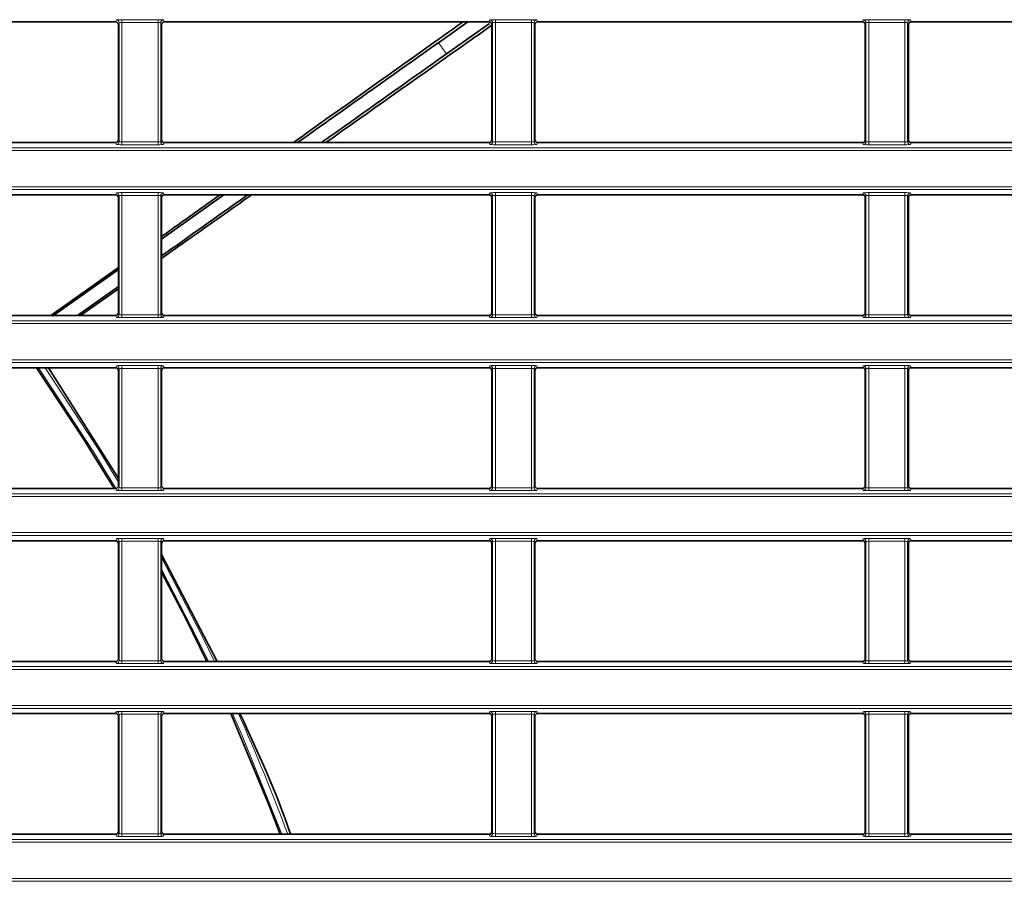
# Model space of a CAD drawing. Header units: millimetres. Extents: x 0 to 1118, y 0 to 864.
# Tile 332 of 339: x 1049 to 1066, y 488 to 504. Entities that reach past the tile are written whole.
import ezdxf

# ---------------------------------------------------------------- set-up
doc = ezdxf.new("R2010")
doc.units = ezdxf.units.MM

msp = doc.modelspace()

# ---------------------------------------------------------------- linework, layer by layer
at = {"color": 7, "linetype": 'Continuous', "lineweight": 18}
for p, q in [((1050.258, 504.0293), (1050.2719, 504.0642)), ((1050.3719, 504.0685), (1051.0237, 504.0685)), ((1050.3719, 504.0685), (1050.3719, 504.0185)), ((1051.0237, 504.0685), (1051.0237, 504.0185)), ((1051.1236, 504.0642), (1051.1376, 504.0293)), ((1057.008, 504.0293), (1057.0219, 504.0642)), ((1057.1219, 504.0685), (1057.7737, 504.0685)), ((1057.1219, 504.0685), (1057.1219, 504.0185)), ((1057.7737, 504.0685), (1057.7737, 504.0185)), ((1057.8736, 504.0642), (1057.8876, 504.0293)), ((1063.758, 504.0293), (1063.7719, 504.0642)), ((1063.8719, 504.0685), (1064.5237, 504.0685)), ((1063.8719, 504.0685), (1063.8719, 504.0185)), ((1064.5237, 504.0685), (1064.5237, 504.0185)), ((1064.6236, 504.0642), (1064.6376, 504.0293)), ((1050.3219, 504.0142), (1050.3079, 503.9793)), ((1050.3219, 501.8636), (1050.3219, 504.0142)), ((1051.0237, 504.0185), (1050.3719, 504.0185)), ((1050.3719, 504.0185), (1050.3719, 501.8593)), ((1051.0237, 501.8593), (1051.0237, 504.0185)), ((1051.0736, 504.0142), (1051.0736, 501.8636)), ((1051.0876, 503.9793), (1051.0736, 504.0142)), ((1057.0719, 504.0142), (1057.0579, 503.9793)), ((1057.0719, 501.8636), (1057.0719, 504.0142)), ((1057.7737, 504.0185), (1057.1219, 504.0185)), ((1057.1219, 504.0185), (1057.1219, 501.8593)), ((1057.7737, 501.8593), (1057.7737, 504.0185)), ((1057.8236, 504.0142), (1057.8236, 501.8636)), ((1057.8376, 503.9793), (1057.8236, 504.0142)), ((1063.8219, 504.0142), (1063.8079, 503.9793)), ((1063.8219, 501.8636), (1063.8219, 504.0142)), ((1064.5237, 504.0185), (1063.8719, 504.0185)), ((1063.8719, 504.0185), (1063.8719, 501.8593)), ((1064.5237, 501.8593), (1064.5237, 504.0185)), ((1064.5736, 504.0142), (1064.5736, 501.8636)), ((1064.5876, 503.9793), (1064.5736, 504.0142)), ((946.9427, 501.7535), (1086.9529, 501.7535)), ((1050.2719, 501.8137), (1050.258, 501.8486)), ((1050.3079, 501.8986), (1050.3219, 501.8636)), ((1050.3719, 501.8593), (1051.0237, 501.8593)), ((1050.3719, 501.8593), (1050.3719, 501.8094)), ((1051.0237, 501.8094), (1050.3719, 501.8094)), ((1051.0237, 501.8593), (1051.0237, 501.8094)), ((1051.0736, 501.8636), (1051.0876, 501.8986)), ((1051.1376, 501.8486), (1051.1236, 501.8137)), ((1057.0219, 501.8137), (1057.008, 501.8486)), ((1057.0579, 501.8986), (1057.0719, 501.8636)), ((1057.1219, 501.8593), (1057.7737, 501.8593)), ((1057.1219, 501.8593), (1057.1219, 501.8094)), ((1057.7737, 501.8094), (1057.1219, 501.8094)), ((1057.7737, 501.8593), (1057.7737, 501.8094)), ((1057.8236, 501.8636), (1057.8376, 501.8986)), ((1057.8876, 501.8486), (1057.8736, 501.8137)), ((1063.7719, 501.8137), (1063.758, 501.8486)), ((1063.8079, 501.8986), (1063.8219, 501.8636)), ((1063.8719, 501.8593), (1064.5237, 501.8593)), ((1063.8719, 501.8593), (1063.8719, 501.8094)), ((1064.5237, 501.8094), (1063.8719, 501.8094)), ((1064.5237, 501.8593), (1064.5237, 501.8094)), ((1064.5736, 501.8636), (1064.5876, 501.8986)), ((1064.6376, 501.8486), (1064.6236, 501.8137)), ((1086.9529, 501.7036), (946.9427, 501.7036)), ((946.9427, 501.0493), (1086.9529, 501.0493)), ((1086.9529, 500.9993), (946.9427, 500.9993)), ((1050.258, 500.9043), (1050.2719, 500.9392)), ((1050.3219, 500.8892), (1050.3079, 500.8543)), ((1050.3219, 498.7386), (1050.3219, 500.8892)), ((1050.3719, 500.9435), (1051.0237, 500.9435)), ((1050.3719, 500.9435), (1050.3719, 500.8935)), ((1051.0237, 500.8935), (1050.3719, 500.8935)), ((1050.3719, 500.8935), (1050.3719, 498.7343)), ((1051.0237, 500.9435), (1051.0237, 500.8935)), ((1051.0237, 498.7343), (1051.0237, 500.8935)), ((1051.0736, 500.8892), (1051.0736, 498.7386)), ((1051.0876, 500.8543), (1051.0736, 500.8892)), ((1051.1236, 500.9392), (1051.1376, 500.9043)), ((1057.008, 500.9043), (1057.0219, 500.9392)), ((1057.0719, 500.8892), (1057.0579, 500.8543)), ((1057.0719, 498.7386), (1057.0719, 500.8892)), ((1057.1219, 500.9435), (1057.7737, 500.9435)), ((1057.1219, 500.9435), (1057.1219, 500.8935)), ((1057.7737, 500.8935), (1057.1219, 500.8935)), ((1057.1219, 500.8935), (1057.1219, 498.7343)), ((1057.7737, 500.9435), (1057.7737, 500.8935)), ((1057.7737, 498.7343), (1057.7737, 500.8935)), ((1057.8236, 500.8892), (1057.8236, 498.7386)), ((1057.8376, 500.8543), (1057.8236, 500.8892)), ((1057.8736, 500.9392), (1057.8876, 500.9043)), ((1063.758, 500.9043), (1063.7719, 500.9392)), ((1063.8219, 500.8892), (1063.8079, 500.8543)), ((1063.8219, 498.7386), (1063.8219, 500.8892)), ((1063.8719, 500.9435), (1064.5237, 500.9435)), ((1063.8719, 500.9435), (1063.8719, 500.8935)), ((1064.5237, 500.8935), (1063.8719, 500.8935)), ((1063.8719, 500.8935), (1063.8719, 498.7343)), ((1064.5237, 500.9435), (1064.5237, 500.8935)), ((1064.5237, 498.7343), (1064.5237, 500.8935)), ((1064.5736, 500.8892), (1064.5736, 498.7386)), ((1064.5876, 500.8543), (1064.5736, 500.8892)), ((1064.6236, 500.9392), (1064.6376, 500.9043)), ((1050.2719, 498.6887), (1050.258, 498.7236)), ((1050.3079, 498.7736), (1050.3219, 498.7386)), ((1050.3719, 498.7343), (1051.0237, 498.7343)), ((1050.3719, 498.7343), (1050.3719, 498.6844)), ((1051.0237, 498.7343), (1051.0237, 498.6844)), ((1051.0736, 498.7386), (1051.0876, 498.7736)), ((1051.1376, 498.7236), (1051.1236, 498.6887)), ((1057.0219, 498.6887), (1057.008, 498.7236)), ((1057.0579, 498.7736), (1057.0719, 498.7386)), ((1057.1219, 498.7343), (1057.7737, 498.7343)), ((1057.1219, 498.7343), (1057.1219, 498.6844)), ((1057.7737, 498.7343), (1057.7737, 498.6844)), ((1057.8236, 498.7386), (1057.8376, 498.7736)), ((1057.8876, 498.7236), (1057.8736, 498.6887)), ((1063.7719, 498.6887), (1063.758, 498.7236)), ((1063.8079, 498.7736), (1063.8219, 498.7386)), ((1063.8719, 498.7343), (1063.8719, 498.6844)), ((1063.8719, 498.7343), (1064.5237, 498.7343)), ((1064.5237, 498.7343), (1064.5237, 498.6844)), ((1064.5736, 498.7386), (1064.5876, 498.7736)), ((1064.6376, 498.7236), (1064.6236, 498.6887)), ((946.9427, 498.6285), (1086.9529, 498.6285)), ((1086.9529, 498.5786), (946.9427, 498.5786)), ((1051.0237, 498.6844), (1050.3719, 498.6844)), ((1057.7737, 498.6844), (1057.1219, 498.6844)), ((1064.5237, 498.6844), (1063.8719, 498.6844)), ((946.9427, 497.9243), (1086.9529, 497.9243)), ((1086.9529, 497.8743), (946.9427, 497.8743)), ((1050.258, 497.7793), (1050.2719, 497.8142)), ((1050.3219, 497.7642), (1050.3079, 497.7293)), ((1050.3219, 495.6136), (1050.3219, 497.7642)), ((1050.3719, 497.8185), (1051.0237, 497.8185)), ((1050.3719, 497.8185), (1050.3719, 497.7685)), ((1051.0237, 497.7685), (1050.3719, 497.7685)), ((1050.3719, 497.7685), (1050.3719, 495.6093)), ((1051.0237, 497.8185), (1051.0237, 497.7685)), ((1051.0237, 495.6093), (1051.0237, 497.7685)), ((1051.0736, 497.7642), (1051.0736, 495.6136)), ((1051.0876, 497.7293), (1051.0736, 497.7642)), ((1051.1236, 497.8142), (1051.1376, 497.7793)), ((1057.008, 497.7793), (1057.0219, 497.8142)), ((1057.0719, 497.7642), (1057.0579, 497.7293)), ((1057.0719, 495.6136), (1057.0719, 497.7642)), ((1057.1219, 497.8185), (1057.7737, 497.8185)), ((1057.1219, 497.8185), (1057.1219, 497.7685)), ((1057.7737, 497.7685), (1057.1219, 497.7685)), ((1057.1219, 497.7685), (1057.1219, 495.6093)), ((1057.7737, 497.8185), (1057.7737, 497.7685)), ((1057.7737, 495.6093), (1057.7737, 497.7685)), ((1057.8236, 497.7642), (1057.8236, 495.6136)), ((1057.8376, 497.7293), (1057.8236, 497.7642)), ((1057.8736, 497.8142), (1057.8876, 497.7793)), ((1063.758, 497.7793), (1063.7719, 497.8142)), ((1063.8219, 497.7642), (1063.8079, 497.7293)), ((1063.8219, 495.6136), (1063.8219, 497.7642)), ((1063.8719, 497.8185), (1064.5237, 497.8185)), ((1063.8719, 497.8185), (1063.8719, 497.7685)), ((1064.5237, 497.7685), (1063.8719, 497.7685)), ((1063.8719, 497.7685), (1063.8719, 495.6093)), ((1064.5237, 497.8185), (1064.5237, 497.7685)), ((1064.5237, 495.6093), (1064.5237, 497.7685)), ((1064.5736, 497.7642), (1064.5736, 495.6136)), ((1064.5876, 497.7293), (1064.5736, 497.7642)), ((1064.6236, 497.8142), (1064.6376, 497.7793)), ((1050.2719, 495.5637), (1050.258, 495.5986)), ((1050.3079, 495.6486), (1050.3219, 495.6136)), ((1050.3719, 495.6093), (1051.0237, 495.6093)), ((1050.3719, 495.6093), (1050.3719, 495.5594)), ((1051.0237, 495.5594), (1050.3719, 495.5594)), ((1051.0237, 495.6093), (1051.0237, 495.5594)), ((1051.0736, 495.6136), (1051.0876, 495.6486)), ((1051.1376, 495.5986), (1051.1236, 495.5637)), ((1057.0219, 495.5637), (1057.008, 495.5986)), ((1057.0579, 495.6486), (1057.0719, 495.6136)), ((1057.1219, 495.6093), (1057.1219, 495.5594)), ((1057.1219, 495.6093), (1057.7737, 495.6093)), ((1057.7737, 495.5594), (1057.1219, 495.5594)), ((1057.7737, 495.6093), (1057.7737, 495.5594)), ((1057.8236, 495.6136), (1057.8376, 495.6486)), ((1057.8876, 495.5986), (1057.8736, 495.5637)), ((1063.7719, 495.5637), (1063.758, 495.5986)), ((1063.8079, 495.6486), (1063.8219, 495.6136)), ((1063.8719, 495.6093), (1063.8719, 495.5594)), ((1063.8719, 495.6093), (1064.5237, 495.6093)), ((1064.5237, 495.5594), (1063.8719, 495.5594)), ((1064.5237, 495.6093), (1064.5237, 495.5594)), ((1064.5736, 495.6136), (1064.5876, 495.6486)), ((1064.6376, 495.5986), (1064.6236, 495.5637)), ((946.9427, 495.5035), (1086.9529, 495.5035)), ((1086.9529, 495.4536), (946.9427, 495.4536)), ((946.9427, 494.7993), (1086.9529, 494.7993)), ((1086.9529, 494.7493), (946.9427, 494.7493)), ((1050.258, 494.6543), (1050.2719, 494.6892)), ((1050.3219, 494.6392), (1050.3079, 494.6043)), ((1050.3219, 492.4886), (1050.3219, 494.6392)), ((1050.3719, 494.6935), (1051.0237, 494.6935)), ((1050.3719, 494.6935), (1050.3719, 494.6435)), ((1051.0237, 494.6435), (1050.3719, 494.6435)), ((1050.3719, 494.6435), (1050.3719, 492.4843)), ((1051.0237, 494.6935), (1051.0237, 494.6435)), ((1051.0237, 492.4843), (1051.0237, 494.6435)), ((1051.0736, 494.6392), (1051.0736, 492.4886)), ((1051.0876, 494.6043), (1051.0736, 494.6392)), ((1051.1236, 494.6892), (1051.1376, 494.6543)), ((1057.008, 494.6543), (1057.0219, 494.6892)), ((1057.0719, 494.6392), (1057.0579, 494.6043)), ((1057.0719, 492.4886), (1057.0719, 494.6392)), ((1057.1219, 494.6935), (1057.7737, 494.6935)), ((1057.1219, 494.6935), (1057.1219, 494.6435)), ((1057.7737, 494.6435), (1057.1219, 494.6435)), ((1057.1219, 494.6435), (1057.1219, 492.4843)), ((1057.7737, 494.6935), (1057.7737, 494.6435)), ((1057.7737, 492.4843), (1057.7737, 494.6435)), ((1057.8236, 494.6392), (1057.8236, 492.4886)), ((1057.8376, 494.6043), (1057.8236, 494.6392)), ((1057.8736, 494.6892), (1057.8876, 494.6543)), ((1063.758, 494.6543), (1063.7719, 494.6892)), ((1063.8219, 494.6392), (1063.8079, 494.6043)), ((1063.8219, 492.4886), (1063.8219, 494.6392)), ((1063.8719, 494.6935), (1064.5237, 494.6935)), ((1063.8719, 494.6935), (1063.8719, 494.6435)), ((1064.5237, 494.6435), (1063.8719, 494.6435)), ((1063.8719, 494.6435), (1063.8719, 492.4843)), ((1064.5237, 494.6935), (1064.5237, 494.6435)), ((1064.5237, 492.4843), (1064.5237, 494.6435)), ((1064.5736, 494.6392), (1064.5736, 492.4886)), ((1064.5876, 494.6043), (1064.5736, 494.6392)), ((1064.6236, 494.6892), (1064.6376, 494.6543)), ((1050.3079, 492.5236), (1050.3219, 492.4886)), ((1051.0736, 492.4886), (1051.0876, 492.5236)), ((1057.0579, 492.5236), (1057.0719, 492.4886)), ((1057.8236, 492.4886), (1057.8376, 492.5236)), ((1063.8079, 492.5236), (1063.8219, 492.4886)), ((1064.5736, 492.4886), (1064.5876, 492.5236)), ((946.9427, 492.3785), (1086.9529, 492.3785)), ((1086.9529, 492.3286), (946.9427, 492.3286)), ((1050.2719, 492.4387), (1050.258, 492.4736)), ((1050.3719, 492.4843), (1051.0237, 492.4843)), ((1050.3719, 492.4843), (1050.3719, 492.4344)), ((1051.0237, 492.4344), (1050.3719, 492.4344)), ((1051.0237, 492.4843), (1051.0237, 492.4344)), ((1051.1376, 492.4736), (1051.1236, 492.4387)), ((1057.0219, 492.4387), (1057.008, 492.4736)), ((1057.1219, 492.4843), (1057.7737, 492.4843)), ((1057.1219, 492.4843), (1057.1219, 492.4344)), ((1057.7737, 492.4344), (1057.1219, 492.4344)), ((1057.7737, 492.4843), (1057.7737, 492.4344)), ((1057.8876, 492.4736), (1057.8736, 492.4387)), ((1063.7719, 492.4387), (1063.758, 492.4736)), ((1063.8719, 492.4843), (1064.5237, 492.4843)), ((1063.8719, 492.4843), (1063.8719, 492.4344)), ((1064.5237, 492.4344), (1063.8719, 492.4344)), ((1064.5237, 492.4843), (1064.5237, 492.4344)), ((1064.6376, 492.4736), (1064.6236, 492.4387)), ((946.9427, 491.6743), (1086.9529, 491.6743)), ((1086.9529, 491.6243), (946.9427, 491.6243)), ((1050.258, 491.5293), (1050.2719, 491.5642)), ((1050.3219, 491.5142), (1050.3079, 491.4793)), ((1050.3219, 489.3636), (1050.3219, 491.5142)), ((1050.3719, 491.5685), (1051.0237, 491.5685)), ((1050.3719, 491.5685), (1050.3719, 491.5185)), ((1051.0237, 491.5185), (1050.3719, 491.5185)), ((1050.3719, 491.5185), (1050.3719, 489.3593)), ((1051.0237, 491.5685), (1051.0237, 491.5185)), ((1051.0237, 489.3593), (1051.0237, 491.5185)), ((1051.0736, 491.5142), (1051.0736, 489.3636)), ((1051.0876, 491.4793), (1051.0736, 491.5142)), ((1051.1236, 491.5642), (1051.1376, 491.5293)), ((1057.008, 491.5293), (1057.0219, 491.5642)), ((1057.0719, 491.5142), (1057.0579, 491.4793)), ((1057.0719, 489.3636), (1057.0719, 491.5142)), ((1057.1219, 491.5685), (1057.7737, 491.5685)), ((1057.1219, 491.5685), (1057.1219, 491.5185)), ((1057.7737, 491.5185), (1057.1219, 491.5185)), ((1057.1219, 491.5185), (1057.1219, 489.3593)), ((1057.7737, 491.5685), (1057.7737, 491.5185)), ((1057.7737, 489.3593), (1057.7737, 491.5185)), ((1057.8236, 491.5142), (1057.8236, 489.3636)), ((1057.8376, 491.4793), (1057.8236, 491.5142)), ((1057.8736, 491.5642), (1057.8876, 491.5293)), ((1063.758, 491.5293), (1063.7719, 491.5642)), ((1063.8219, 491.5142), (1063.8079, 491.4793)), ((1063.8219, 489.3636), (1063.8219, 491.5142)), ((1063.8719, 491.5685), (1064.5237, 491.5685)), ((1063.8719, 491.5685), (1063.8719, 491.5185)), ((1064.5237, 491.5185), (1063.8719, 491.5185)), ((1063.8719, 491.5185), (1063.8719, 489.3593)), ((1064.5237, 491.5685), (1064.5237, 491.5185)), ((1064.5237, 489.3593), (1064.5237, 491.5185)), ((1064.5736, 491.5142), (1064.5736, 489.3636)), ((1064.5876, 491.4793), (1064.5736, 491.5142)), ((1064.6236, 491.5642), (1064.6376, 491.5293)), ((1050.2719, 489.3137), (1050.258, 489.3486)), ((1050.3079, 489.3986), (1050.3219, 489.3636)), ((1050.3719, 489.3593), (1051.0237, 489.3593)), ((1050.3719, 489.3593), (1050.3719, 489.3094)), ((1051.0237, 489.3094), (1050.3719, 489.3094)), ((1051.0237, 489.3593), (1051.0237, 489.3094)), ((1051.0736, 489.3636), (1051.0876, 489.3986)), ((1051.1376, 489.3486), (1051.1236, 489.3137)), ((1057.0219, 489.3137), (1057.008, 489.3486)), ((1057.0579, 489.3986), (1057.0719, 489.3636)), ((1057.1219, 489.3593), (1057.1219, 489.3094)), ((1057.1219, 489.3593), (1057.7737, 489.3593)), ((1057.7737, 489.3094), (1057.1219, 489.3094)), ((1057.7737, 489.3593), (1057.7737, 489.3094)), ((1057.8236, 489.3636), (1057.8376, 489.3986)), ((1057.8876, 489.3486), (1057.8736, 489.3137)), ((1063.7719, 489.3137), (1063.758, 489.3486)), ((1063.8079, 489.3986), (1063.8219, 489.3636)), ((1063.8719, 489.3593), (1064.5237, 489.3593)), ((1063.8719, 489.3593), (1063.8719, 489.3094)), ((1064.5237, 489.3094), (1063.8719, 489.3094)), ((1064.5237, 489.3593), (1064.5237, 489.3094)), ((1064.5736, 489.3636), (1064.5876, 489.3986)), ((1064.6376, 489.3486), (1064.6236, 489.3137)), ((946.9427, 489.2535), (1086.9529, 489.2535)), ((1086.9529, 489.2036), (946.9427, 489.2036)), ((946.9427, 488.5493), (1086.9529, 488.5493)), ((1086.9529, 488.4993), (946.9427, 488.4993))]:
    msp.add_line(p, q, dxfattribs=at)
at = {"color": 7, "linetype": 'Continuous', "lineweight": 35}
for p, q in [((1044.3876, 504.0293), (1050.258, 504.0293)), ((1050.3079, 503.9793), (1050.3079, 501.8986)), ((1051.0876, 501.8986), (1051.0876, 503.9793)), ((1051.1376, 504.0293), (1057.008, 504.0293)), ((1056.0921, 503.653), (1056.6229, 504.0293)), ((1057.0149, 504.0006), (1056.2367, 503.449)), ((1057.0579, 503.9793), (1057.0579, 501.8986)), ((1057.8376, 501.8986), (1057.8376, 503.9793)), ((1057.8876, 504.0293), (1063.758, 504.0293)), ((1063.8079, 503.9793), (1063.8079, 501.8986)), ((1064.5876, 501.8986), (1064.5876, 503.9793)), ((1064.6376, 504.0293), (1070.508, 504.0293)), ((1044.3876, 501.8486), (1050.258, 501.8486)), ((1051.1376, 501.8486), (1057.008, 501.8486)), ((1057.8876, 501.8486), (1063.758, 501.8486)), ((1064.6376, 501.8486), (1070.508, 501.8486)), ((1044.3876, 500.9043), (1050.258, 500.9043)), ((1052.2145, 500.9043), (1051.0876, 500.1054)), ((1051.1376, 500.9043), (1057.008, 500.9043)), ((1057.8876, 500.9043), (1063.758, 500.9043)), ((1064.6376, 500.9043), (1070.508, 500.9043)), ((1050.3079, 500.8543), (1050.3079, 498.7736)), ((1051.0876, 498.7736), (1051.0876, 500.8543)), ((1057.0579, 500.8543), (1057.0579, 498.7736)), ((1057.8376, 498.7736), (1057.8376, 500.8543)), ((1063.8079, 500.8543), (1063.8079, 498.7736)), ((1064.5876, 498.7736), (1064.5876, 500.8543)), ((1050.3079, 499.5937), (1049.0889, 498.7236)), ((1050.3079, 499.5527), (1049.1193, 498.7102)), ((1050.3079, 499.2463), (1049.5705, 498.7236)), ((1050.3079, 499.2066), (1049.6218, 498.7236)), ((1044.3876, 498.7236), (1050.258, 498.7236)), ((1051.1376, 498.7236), (1057.008, 498.7236)), ((1057.8876, 498.7236), (1063.758, 498.7236)), ((1064.6376, 498.7236), (1070.508, 498.7236)), ((1044.3876, 497.7793), (1050.258, 497.7793)), ((1050.3079, 495.7767), (1049.0446, 497.7793)), ((1050.3079, 497.7293), (1050.3079, 495.6486)), ((1051.0876, 495.6486), (1051.0876, 497.7293)), ((1051.1376, 497.7793), (1057.008, 497.7793)), ((1057.0579, 497.7293), (1057.0579, 495.6486)), ((1057.8376, 495.6486), (1057.8376, 497.7293)), ((1057.8876, 497.7793), (1063.758, 497.7793)), ((1063.8079, 497.7293), (1063.8079, 495.6486)), ((1064.5876, 495.6486), (1064.5876, 497.7293)), ((1064.6376, 497.7793), (1070.508, 497.7793)), ((1044.3876, 495.5986), (1050.258, 495.5986)), ((1051.1376, 495.5986), (1057.008, 495.5986)), ((1057.8876, 495.5986), (1063.758, 495.5986)), ((1064.6376, 495.5986), (1070.508, 495.5986)), ((1044.3876, 494.6543), (1050.258, 494.6543)), ((1051.1376, 494.6543), (1057.008, 494.6543)), ((1057.8876, 494.6543), (1063.758, 494.6543)), ((1064.6376, 494.6543), (1070.508, 494.6543)), ((1050.3079, 494.6043), (1050.3079, 492.5236)), ((1051.0876, 492.5236), (1051.0876, 494.6043)), ((1057.0579, 494.6043), (1057.0579, 492.5236)), ((1057.8376, 492.5236), (1057.8376, 494.6043)), ((1063.8079, 494.6043), (1063.8079, 492.5236)), ((1064.5876, 492.5236), (1064.5876, 494.6043)), ((1052.0911, 492.4736), (1051.0876, 494.4046)), ((1044.3876, 492.4736), (1050.258, 492.4736)), ((1051.1376, 492.4736), (1057.008, 492.4736)), ((1057.8876, 492.4736), (1063.758, 492.4736)), ((1064.6376, 492.4736), (1070.508, 492.4736)), ((1044.3876, 491.5293), (1050.258, 491.5293)), ((1050.3079, 491.4793), (1050.3079, 489.3986)), ((1051.0876, 489.3986), (1051.0876, 491.4793)), ((1051.1376, 491.5293), (1057.008, 491.5293)), ((1057.0579, 491.4793), (1057.0579, 489.3986)), ((1057.8376, 489.3986), (1057.8376, 491.4793)), ((1057.8876, 491.5293), (1063.758, 491.5293)), ((1063.8079, 491.4793), (1063.8079, 489.3986)), ((1064.5876, 489.3986), (1064.5876, 491.4793)), ((1064.6376, 491.5293), (1070.508, 491.5293)), ((1044.3876, 489.3486), (1050.258, 489.3486)), ((1051.1376, 489.3486), (1057.008, 489.3486)), ((1057.8876, 489.3486), (1063.758, 489.3486)), ((1064.6376, 489.3486), (1070.508, 489.3486))]:
    msp.add_line(p, q, dxfattribs=at)
at = {"color": 7, "linetype": 'Continuous', "lineweight": 35, "flags": 128}
for points in [[(1048.8278, 497.7793), (1049.6842, 496.4853), (1050.2292, 495.5986)], [(1051.0876, 494.0827), (1051.5178, 493.2578), (1051.9039, 492.4736)], [(1052.3402, 491.5293), (1053.0343, 489.8698), (1053.2339, 489.3486)]]:
    msp.add_lwpolyline(points, dxfattribs=at)
at = {"color": 7, "linetype": 'Continuous', "lineweight": 18, "flags": 128}
for points in [[(1050.2603, 495.5986), (1049.8578, 496.2591), (1048.8603, 497.7793)], [(1048.9817, 497.7793), (1049.9427, 496.312), (1050.3079, 495.7138)], [(1051.0876, 494.349), (1051.8232, 492.9301), (1052.0444, 492.4736)], [(1051.9336, 492.4736), (1051.7335, 492.8859), (1051.0876, 494.1391)], [(1053.2624, 489.3486), (1052.5431, 491.1335), (1052.3694, 491.5293)]]:
    msp.add_lwpolyline(points, dxfattribs=at)
at = {"color": 7, "linetype": 'Continuous', "lineweight": 18}
for centre, radius, start, end in [((1050.2719, 504.0142), 0.05, 0.07399, 89.97184), ((1051.1237, 504.0142), 0.05, 90.02816, 179.92601), ((1057.0219, 504.0142), 0.05, 0.07399, 89.97184), ((1057.8737, 504.0142), 0.05, 90.02816, 179.92601), ((1063.7719, 504.0142), 0.05, 0.07399, 89.97184), ((1064.6237, 504.0142), 0.05, 90.02816, 179.92601), ((1016.9478, 475.7514), 48.0705, 35.18279, 35.48077), ((1050.2719, 501.8637), 0.05, 270.02816, 359.92601), ((1051.1237, 501.8637), 0.05, 180.07399, 269.97184), ((1057.0219, 501.8637), 0.05, 270.02816, 359.92601), ((1057.8737, 501.8637), 0.05, 180.07399, 269.97184), ((1063.7719, 501.8637), 0.05, 270.02816, 359.92601), ((1064.6237, 501.8637), 0.05, 180.07399, 269.97184), ((1050.2719, 500.8892), 0.05, 0.07399, 89.97184), ((1051.1237, 500.8892), 0.05, 90.02816, 179.92601), ((1057.0219, 500.8892), 0.05, 0.07399, 89.97184), ((1057.8737, 500.8892), 0.05, 90.02816, 179.92601), ((1063.7719, 500.8892), 0.05, 0.07399, 89.97184), ((1064.6237, 500.8892), 0.05, 90.02816, 179.92601), ((1050.2719, 498.7387), 0.05, 270.02816, 359.92601), ((1051.1237, 498.7387), 0.05, 180.07399, 269.97184), ((1057.0219, 498.7387), 0.05, 270.02816, 359.92601), ((1057.8737, 498.7387), 0.05, 180.07399, 269.97184), ((1063.7719, 498.7387), 0.05, 270.02816, 359.92601), ((1064.6237, 498.7387), 0.05, 180.07399, 269.97184), ((1050.2719, 497.7642), 0.05, 0.07399, 89.97184), ((1051.1237, 497.7642), 0.05, 90.02816, 179.92601), ((1057.0219, 497.7642), 0.05, 0.07399, 89.97184), ((1057.8737, 497.7642), 0.05, 90.02816, 179.92601), ((1063.7719, 497.7642), 0.05, 0.07399, 89.97184), ((1064.6237, 497.7642), 0.05, 90.02816, 179.92601), ((1050.2719, 495.6137), 0.05, 270.02816, 359.92601), ((1051.1237, 495.6137), 0.05, 180.07399, 269.97184), ((1057.0219, 495.6137), 0.05, 270.02816, 359.92601), ((1057.8737, 495.6137), 0.05, 180.07399, 269.97184), ((1063.7719, 495.6137), 0.05, 270.02816, 359.92601), ((1064.6237, 495.6137), 0.05, 180.07399, 269.97184), ((1050.2719, 494.6392), 0.05, 0.07399, 89.97184), ((1051.1237, 494.6392), 0.05, 90.02816, 179.92601), ((1057.0219, 494.6392), 0.05, 0.07399, 89.97184), ((1057.8737, 494.6392), 0.05, 90.02816, 179.92601), ((1063.7719, 494.6392), 0.05, 0.07399, 89.97184), ((1064.6237, 494.6392), 0.05, 90.02816, 179.92601), ((1050.2719, 492.4887), 0.05, 270.02816, 359.92601), ((1051.1237, 492.4887), 0.05, 180.07399, 269.97184), ((1057.0219, 492.4887), 0.05, 270.02816, 359.92601), ((1057.8737, 492.4887), 0.05, 180.07399, 269.97184), ((1063.7719, 492.4887), 0.05, 270.02816, 359.92601), ((1064.6237, 492.4887), 0.05, 180.07399, 269.97184), ((1050.2719, 491.5142), 0.05, 0.07399, 89.97184), ((1051.1237, 491.5142), 0.05, 90.02816, 179.92601), ((1016.9478, 475.7514), 38.8767, 20.47205, 23.94398), ((1057.0219, 491.5142), 0.05, 0.07399, 89.97184), ((1057.8737, 491.5142), 0.05, 90.02816, 179.92601), ((1063.7719, 491.5142), 0.05, 0.07399, 89.97184), ((1064.6237, 491.5142), 0.05, 90.02816, 179.92601), ((1050.2719, 489.3637), 0.05, 270.02816, 359.92601), ((1051.1237, 489.3637), 0.05, 180.07399, 269.97184), ((1057.0219, 489.3637), 0.05, 270.02816, 359.92601), ((1057.8737, 489.3637), 0.05, 180.07399, 269.97184), ((1063.7719, 489.3637), 0.05, 270.02816, 359.92601), ((1064.6237, 489.3637), 0.05, 180.07399, 269.97184)]:
    msp.add_arc(centre, radius, start, end, dxfattribs=at)
for centre, major_axis, ratio, start_param, end_param in [((1050.3719, 504.0641), (0.1, 0), 0.0436609, 1.5707963, 3.1241394), ((1051.0237, 504.0641), (0.1, 0), 0.0436609, 0.0174533, 1.5707963), ((1057.1219, 504.0641), (0.1, 0), 0.0436609, 1.5707963, 3.1241394), ((1057.7737, 504.0641), (0.1, 0), 0.0436609, 0.0174533, 1.5707963), ((1063.8719, 504.0641), (0.1, 0), 0.0436609, 1.5707963, 3.1241394), ((1064.5237, 504.0641), (0.1, 0), 0.0436609, 0.0174533, 1.5707963), ((1050.3719, 504.0142), (0.05, 0), 0.0873219, 1.5707963, 3.1241394), ((1051.0237, 504.0142), (0.05, 0), 0.0873219, 0.0174533, 1.5707963), ((1057.1219, 504.0142), (0.05, 0), 0.0873219, 1.5707963, 3.1241394), ((1057.7737, 504.0142), (0.05, 0), 0.0873219, 0.0174533, 1.5707963), ((1063.8719, 504.0142), (0.05, 0), 0.0873219, 1.5707963, 3.1241394), ((1064.5237, 504.0142), (0.05, 0), 0.0873219, 0.0174533, 1.5707963), ((1050.3719, 501.8137), (0.1, 0), 0.0436609, 3.1590459, 4.712389), ((1050.3719, 501.8637), (0.05, 0), 0.0873219, 3.1590459, 4.712389), ((1051.0237, 501.8637), (0.05, 0), 0.0873219, 4.712389, 6.265732), ((1051.0237, 501.8137), (0.1, 0), 0.0436609, 4.712389, 6.265732), ((1057.1219, 501.8137), (0.1, 0), 0.0436609, 3.1590459, 4.712389), ((1057.1219, 501.8637), (0.05, 0), 0.0873219, 3.1590459, 4.712389), ((1057.7737, 501.8637), (0.05, 0), 0.0873219, 4.712389, 6.265732), ((1057.7737, 501.8137), (0.1, 0), 0.0436609, 4.712389, 6.265732), ((1063.8719, 501.8137), (0.1, 0), 0.0436609, 3.1590459, 4.712389), ((1063.8719, 501.8637), (0.05, 0), 0.0873219, 3.1590459, 4.712389), ((1064.5237, 501.8637), (0.05, 0), 0.0873219, 4.712389, 6.265732), ((1064.5237, 501.8137), (0.1, 0), 0.0436609, 4.712389, 6.265732), ((1050.3719, 500.9391), (0.1, 0), 0.0436609, 1.5707963, 3.1241394), ((1050.3719, 500.8892), (0.05, 0), 0.0873219, 1.5707963, 3.1241394), ((1051.0237, 500.9391), (0.1, 0), 0.0436609, 0.0174533, 1.5707963), ((1051.0237, 500.8892), (0.05, 0), 0.0873219, 0.0174533, 1.5707963), ((1057.1219, 500.9391), (0.1, 0), 0.0436609, 1.5707963, 3.1241394), ((1057.1219, 500.8892), (0.05, 0), 0.0873219, 1.5707963, 3.1241394), ((1057.7737, 500.9391), (0.1, 0), 0.0436609, 0.0174533, 1.5707963), ((1057.7737, 500.8892), (0.05, 0), 0.0873219, 0.0174533, 1.5707963), ((1063.8719, 500.9391), (0.1, 0), 0.0436609, 1.5707963, 3.1241394), ((1063.8719, 500.8892), (0.05, 0), 0.0873219, 1.5707963, 3.1241394), ((1064.5237, 500.9391), (0.1, 0), 0.0436609, 0.0174533, 1.5707963), ((1064.5237, 500.8892), (0.05, 0), 0.0873219, 0.0174533, 1.5707963), ((1050.3719, 498.7387), (0.05, 0), 0.0873219, 3.1590459, 4.712389), ((1051.0237, 498.7387), (0.05, 0), 0.0873219, 4.712389, 6.265732), ((1057.1219, 498.7387), (0.05, 0), 0.0873219, 3.1590459, 4.712389), ((1057.7737, 498.7387), (0.05, 0), 0.0873219, 4.712389, 6.265732), ((1063.8719, 498.7387), (0.05, 0), 0.0873219, 3.1590459, 4.712389), ((1064.5237, 498.7387), (0.05, 0), 0.0873219, 4.712389, 6.265732), ((1050.3719, 498.6887), (0.1, 0), 0.0436609, 3.1590459, 4.712389), ((1051.0237, 498.6887), (0.1, 0), 0.0436609, 4.712389, 6.265732), ((1057.1219, 498.6887), (0.1, 0), 0.0436609, 3.1590459, 4.712389), ((1057.7737, 498.6887), (0.1, 0), 0.0436609, 4.712389, 6.265732), ((1063.8719, 498.6887), (0.1, 0), 0.0436609, 3.1590459, 4.712389), ((1064.5237, 498.6887), (0.1, 0), 0.0436609, 4.712389, 6.265732), ((1050.3719, 497.8141), (0.1, 0), 0.0436609, 1.5707963, 3.1241394), ((1050.3719, 497.7642), (0.05, 0), 0.0873219, 1.5707963, 3.1241394), ((1051.0237, 497.8141), (0.1, 0), 0.0436609, 0.0174533, 1.5707963), ((1051.0237, 497.7642), (0.05, 0), 0.0873219, 0.0174533, 1.5707963), ((1057.1219, 497.8141), (0.1, 0), 0.0436609, 1.5707963, 3.1241394), ((1057.1219, 497.7642), (0.05, 0), 0.0873219, 1.5707963, 3.1241394), ((1057.7737, 497.8141), (0.1, 0), 0.0436609, 0.0174533, 1.5707963), ((1057.7737, 497.7642), (0.05, 0), 0.0873219, 0.0174533, 1.5707963), ((1063.8719, 497.8141), (0.1, 0), 0.0436609, 1.5707963, 3.1241394), ((1063.8719, 497.7642), (0.05, 0), 0.0873219, 1.5707963, 3.1241394), ((1064.5237, 497.8141), (0.1, 0), 0.0436609, 0.0174533, 1.5707963), ((1064.5237, 497.7642), (0.05, 0), 0.0873219, 0.0174533, 1.5707963), ((1050.3719, 495.5637), (0.1, 0), 0.0436609, 3.1590459, 4.712389), ((1050.3719, 495.6137), (0.05, 0), 0.0873219, 3.1590459, 4.712389), ((1051.0237, 495.6137), (0.05, 0), 0.0873219, 4.712389, 6.265732), ((1051.0237, 495.5637), (0.1, 0), 0.0436609, 4.712389, 6.265732), ((1057.1219, 495.5637), (0.1, 0), 0.0436609, 3.1590459, 4.712389), ((1057.1219, 495.6137), (0.05, 0), 0.0873219, 3.1590459, 4.712389), ((1057.7737, 495.6137), (0.05, 0), 0.0873219, 4.712389, 6.265732), ((1057.7737, 495.5637), (0.1, 0), 0.0436609, 4.712389, 6.265732), ((1063.8719, 495.5637), (0.1, 0), 0.0436609, 3.1590459, 4.712389), ((1063.8719, 495.6137), (0.05, 0), 0.0873219, 3.1590459, 4.712389), ((1064.5237, 495.6137), (0.05, 0), 0.0873219, 4.712389, 6.265732), ((1064.5237, 495.5637), (0.1, 0), 0.0436609, 4.712389, 6.265732), ((1050.3719, 494.6891), (0.1, 0), 0.0436609, 1.5707963, 3.1241394), ((1050.3719, 494.6392), (0.05, 0), 0.0873219, 1.5707963, 3.1241394), ((1051.0237, 494.6891), (0.1, 0), 0.0436609, 0.0174533, 1.5707963), ((1051.0237, 494.6392), (0.05, 0), 0.0873219, 0.0174533, 1.5707963), ((1057.1219, 494.6891), (0.1, 0), 0.0436609, 1.5707963, 3.1241394), ((1057.1219, 494.6392), (0.05, 0), 0.0873219, 1.5707963, 3.1241394), ((1057.7737, 494.6891), (0.1, 0), 0.0436609, 0.0174533, 1.5707963), ((1057.7737, 494.6392), (0.05, 0), 0.0873219, 0.0174533, 1.5707963), ((1063.8719, 494.6891), (0.1, 0), 0.0436609, 1.5707963, 3.1241394), ((1063.8719, 494.6392), (0.05, 0), 0.0873219, 1.5707963, 3.1241394), ((1064.5237, 494.6891), (0.1, 0), 0.0436609, 0.0174533, 1.5707963), ((1064.5237, 494.6392), (0.05, 0), 0.0873219, 0.0174533, 1.5707963), ((1050.3719, 492.4387), (0.1, 0), 0.0436609, 3.1590459, 4.712389), ((1050.3719, 492.4887), (0.05, 0), 0.0873219, 3.1590459, 4.712389), ((1051.0237, 492.4887), (0.05, 0), 0.0873219, 4.712389, 6.265732), ((1051.0237, 492.4387), (0.1, 0), 0.0436609, 4.712389, 6.265732), ((1057.1219, 492.4387), (0.1, 0), 0.0436609, 3.1590459, 4.712389), ((1057.1219, 492.4887), (0.05, 0), 0.0873219, 3.1590459, 4.712389), ((1057.7737, 492.4887), (0.05, 0), 0.0873219, 4.712389, 6.265732), ((1057.7737, 492.4387), (0.1, 0), 0.0436609, 4.712389, 6.265732), ((1063.8719, 492.4387), (0.1, 0), 0.0436609, 3.1590459, 4.712389), ((1063.8719, 492.4887), (0.05, 0), 0.0873219, 3.1590459, 4.712389), ((1064.5237, 492.4887), (0.05, 0), 0.0873219, 4.712389, 6.265732), ((1064.5237, 492.4387), (0.1, 0), 0.0436609, 4.712389, 6.265732), ((1050.3719, 491.5641), (0.1, 0), 0.0436609, 1.5707963, 3.1241394), ((1050.3719, 491.5142), (0.05, 0), 0.0873219, 1.5707963, 3.1241394), ((1051.0237, 491.5641), (0.1, 0), 0.0436609, 0.0174533, 1.5707963), ((1051.0237, 491.5142), (0.05, 0), 0.0873219, 0.0174533, 1.5707963), ((1057.1219, 491.5641), (0.1, 0), 0.0436609, 1.5707963, 3.1241394), ((1057.1219, 491.5142), (0.05, 0), 0.0873219, 1.5707963, 3.1241394), ((1057.7737, 491.5641), (0.1, 0), 0.0436609, 0.0174533, 1.5707963), ((1057.7737, 491.5142), (0.05, 0), 0.0873219, 0.0174533, 1.5707963), ((1063.8719, 491.5641), (0.1, 0), 0.0436609, 1.5707963, 3.1241394), ((1063.8719, 491.5142), (0.05, 0), 0.0873219, 1.5707963, 3.1241394), ((1064.5237, 491.5641), (0.1, 0), 0.0436609, 0.0174533, 1.5707963), ((1064.5237, 491.5142), (0.05, 0), 0.0873219, 0.0174533, 1.5707963), ((1050.3719, 489.3137), (0.1, 0), 0.0436609, 3.1590459, 4.712389), ((1050.3719, 489.3637), (0.05, 0), 0.0873219, 3.1590459, 4.712389), ((1051.0237, 489.3637), (0.05, 0), 0.0873219, 4.712389, 6.265732), ((1051.0237, 489.3137), (0.1, 0), 0.0436609, 4.712389, 6.265732), ((1057.1219, 489.3137), (0.1, 0), 0.0436609, 3.1590459, 4.712389), ((1057.1219, 489.3637), (0.05, 0), 0.0873219, 3.1590459, 4.712389), ((1057.7737, 489.3637), (0.05, 0), 0.0873219, 4.712389, 6.265732), ((1057.7737, 489.3137), (0.1, 0), 0.0436609, 4.712389, 6.265732), ((1063.8719, 489.3137), (0.1, 0), 0.0436609, 3.1590459, 4.712389), ((1063.8719, 489.3637), (0.05, 0), 0.0873219, 3.1590459, 4.712389), ((1064.5237, 489.3637), (0.05, 0), 0.0873219, 4.712389, 6.265732), ((1064.5237, 489.3137), (0.1, 0), 0.0436609, 4.712389, 6.265732)]:
    msp.add_ellipse(centre, major_axis=major_axis, ratio=ratio, start_param=start_param, end_param=end_param, dxfattribs=at)
at = {"color": 7, "linetype": 'Continuous', "lineweight": 35}
for centre, major_axis, start_param, end_param in [((1050.2579, 503.9792), (-0.0186, -0.0465), 1.9514996, 3.5215347), ((1051.1376, 503.9792), (-0.0186, 0.0465), 5.9032433, 7.4732784), ((1057.0079, 503.9792), (-0.0186, -0.0465), 1.9514996, 3.5215347), ((1057.8876, 503.9792), (-0.0186, 0.0465), 5.9032433, 7.4732784), ((1063.7579, 503.9792), (-0.0186, -0.0465), 1.9514996, 3.5215347), ((1064.6376, 503.9792), (-0.0186, 0.0465), 5.9032433, 7.4732784), ((1050.2579, 501.8986), (-0.0186, 0.0465), 2.7616506, 4.3316857), ((1051.1376, 501.8986), (-0.0186, -0.0465), 5.0930923, 6.6631273), ((1057.0079, 501.8986), (-0.0186, 0.0465), 2.7616506, 4.3316857), ((1057.8876, 501.8986), (-0.0186, -0.0465), 5.0930923, 6.6631273), ((1063.7579, 501.8986), (-0.0186, 0.0465), 2.7616506, 4.3316857), ((1064.6376, 501.8986), (-0.0186, -0.0465), 5.0930923, 6.6631273), ((1050.2579, 500.8542), (-0.0186, -0.0465), 1.9514996, 3.5215347), ((1051.1376, 500.8542), (-0.0186, 0.0465), 5.9032433, 7.4732784), ((1057.0079, 500.8542), (-0.0186, -0.0465), 1.9514996, 3.5215347), ((1057.8876, 500.8542), (-0.0186, 0.0465), 5.9032433, 7.4732784), ((1063.7579, 500.8542), (-0.0186, -0.0465), 1.9514996, 3.5215347), ((1064.6376, 500.8542), (-0.0186, 0.0465), 5.9032433, 7.4732784), ((1050.2579, 498.7736), (-0.0186, 0.0465), 2.7616506, 4.3316857), ((1051.1376, 498.7736), (-0.0186, -0.0465), 5.0930923, 6.6631273), ((1057.0079, 498.7736), (-0.0186, 0.0465), 2.7616506, 4.3316857), ((1057.8876, 498.7736), (-0.0186, -0.0465), 5.0930923, 6.6631273), ((1063.7579, 498.7736), (-0.0186, 0.0465), 2.7616506, 4.3316857), ((1064.6376, 498.7736), (-0.0186, -0.0465), 5.0930923, 6.6631273), ((1050.2579, 497.7292), (-0.0186, -0.0465), 1.9514996, 3.5215347), ((1051.1376, 497.7292), (-0.0186, 0.0465), 5.9032433, 7.4732784), ((1057.0079, 497.7292), (-0.0186, -0.0465), 1.9514996, 3.5215347), ((1057.8876, 497.7292), (-0.0186, 0.0465), 5.9032433, 7.4732784), ((1063.7579, 497.7292), (-0.0186, -0.0465), 1.9514996, 3.5215347), ((1064.6376, 497.7292), (-0.0186, 0.0465), 5.9032433, 7.4732784), ((1050.2579, 495.6486), (-0.0186, 0.0465), 2.7616506, 4.3316857), ((1051.1376, 495.6486), (-0.0186, -0.0465), 5.0930923, 6.6631273), ((1057.0079, 495.6486), (-0.0186, 0.0465), 2.7616506, 4.3316857), ((1057.8876, 495.6486), (-0.0186, -0.0465), 5.0930923, 6.6631273), ((1063.7579, 495.6486), (-0.0186, 0.0465), 2.7616506, 4.3316857), ((1064.6376, 495.6486), (-0.0186, -0.0465), 5.0930923, 6.6631273), ((1050.2579, 494.6042), (-0.0186, -0.0465), 1.9514996, 3.5215347), ((1051.1376, 494.6042), (-0.0186, 0.0465), 5.9032433, 7.4732784), ((1057.0079, 494.6042), (-0.0186, -0.0465), 1.9514996, 3.5215347), ((1057.8876, 494.6042), (-0.0186, 0.0465), 5.9032433, 7.4732784), ((1063.7579, 494.6042), (-0.0186, -0.0465), 1.9514996, 3.5215347), ((1064.6376, 494.6042), (-0.0186, 0.0465), 5.9032433, 7.4732784), ((1050.2579, 492.5236), (-0.0186, 0.0465), 2.7616506, 4.3316857), ((1051.1376, 492.5236), (-0.0186, -0.0465), 5.0930923, 6.6631273), ((1057.0079, 492.5236), (-0.0186, 0.0465), 2.7616506, 4.3316857), ((1057.8876, 492.5236), (-0.0186, -0.0465), 5.0930923, 6.6631273), ((1063.7579, 492.5236), (-0.0186, 0.0465), 2.7616506, 4.3316857), ((1064.6376, 492.5236), (-0.0186, -0.0465), 5.0930923, 6.6631273), ((1050.2579, 491.4792), (-0.0186, -0.0465), 1.9514996, 3.5215347), ((1051.1376, 491.4792), (-0.0186, 0.0465), 5.9032433, 7.4732784), ((1057.0079, 491.4792), (-0.0186, -0.0465), 1.9514996, 3.5215347), ((1057.8876, 491.4792), (-0.0186, 0.0465), 5.9032433, 7.4732784), ((1063.7579, 491.4792), (-0.0186, -0.0465), 1.9514996, 3.5215347), ((1064.6376, 491.4792), (-0.0186, 0.0465), 5.9032433, 7.4732784), ((1050.2579, 489.3986), (-0.0186, 0.0465), 2.7616506, 4.3316857), ((1051.1376, 489.3986), (-0.0186, -0.0465), 5.0930923, 6.6631273), ((1057.0079, 489.3986), (-0.0186, 0.0465), 2.7616506, 4.3316857), ((1057.8876, 489.3986), (-0.0186, -0.0465), 5.0930923, 6.6631273), ((1063.7579, 489.3986), (-0.0186, 0.0465), 2.7616506, 4.3316857), ((1064.6376, 489.3986), (-0.0186, -0.0465), 5.0930923, 6.6631273)]:
    msp.add_ellipse(centre, major_axis=major_axis, ratio=0.9988964, start_param=start_param, end_param=end_param, dxfattribs=at)
for points, knots in [([(1056.5361, 504.0293), (1056.4432, 503.9633), (1055.5246, 503.3107), (1054.5022, 502.5834), (1053.5869, 501.9312), (1053.4709, 501.8486)], [0, 0, 0, 0, 0.0894372, 0.8845932, 1, 1, 1, 1]), ([(1057.0579, 503.9694), (1056.8573, 503.8275), (1055.8436, 503.1105), (1054.8517, 502.4102), (1054.0561, 501.8486)], [0, 0, 0, 0, 0.1979527, 1, 1, 1, 1]), ([(1056.0921, 503.653), (1055.4677, 503.2103), (1054.5968, 502.593), (1053.7782, 502.0127), (1053.5466, 501.8486)], [0, 0, 0, 0, 0.71710878, 1, 1, 1, 1]), ([(1056.2367, 503.449), (1055.6111, 503.0055), (1054.8402, 502.4591), (1054.1155, 501.9453), (1053.9789, 501.8486)], [0, 0, 0, 0, 0.81162782, 1, 1, 1, 1]), ([(1052.1455, 500.9043), (1051.8994, 500.7291), (1051.543, 500.4753), (1051.1953, 500.227), (1051.0876, 500.1502)], [0, 0, 0, 0, 0.6904521, 1, 1, 1, 1]), ([(1052.7174, 500.9043), (1052.3423, 500.6396), (1051.7935, 500.2523), (1051.2573, 499.8749), (1051.0876, 499.7555)], [0, 0, 0, 0, 0.6834995, 1, 1, 1, 1]), ([(1052.6468, 500.9043), (1052.6355, 500.8963), (1052.0919, 500.5109), (1051.5845, 500.1512), (1051.0876, 499.799)], [0, 0, 0, 0, 0.0207857, 1, 1, 1, 1]), ([(1053.4164, 489.3486), (1053.4144, 489.3549), (1053.17, 490.1045), (1052.8358, 490.8199), (1052.5044, 491.5293)], [0, 0, 0, 0, 0.0084323, 1, 1, 1, 1])]:
    msp.add_open_spline(points, degree=3, knots=knots, dxfattribs=at)

doc.saveas('drawing.dxf')
